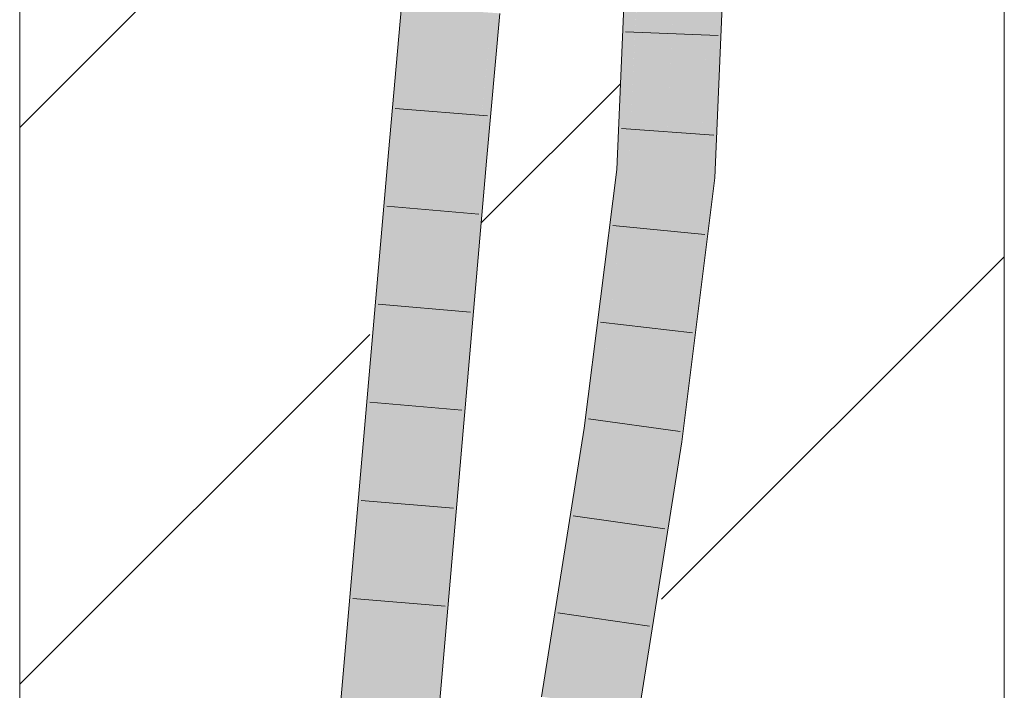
# Model space of a CAD drawing. Extents: x -620 to 300, y 62 to 1107.
# Tile 258 of 288: x 187.74 to 190.24, y 925.82 to 927.52. Entities that reach past the tile are written whole.
import ezdxf
from ezdxf.lldxf.tags import DXFTag

# ---------------------------------------------------------------- set-up
doc = ezdxf.new("R2010")
doc.units = 0
doc.layers.get('0').update_dxf_attribs({"lineweight": 35})
doc.layers.add('E_Detail_Linie_Text_Bem', color=7, linetype='Continuous', lineweight=13)
for name, color, linetype, lineweight, true_color in [('E_Detail_Wandschraffur', 7, 'Continuous', 5, 0xc0c0c0), ('E_Leerrohr 25-A06G9G0X8I', 7, 'Continuous', 9, 0xff8000), ('E_Leerrohr 25-Shading', 7, 'Continuous', 9, 0xff8000)]:
    doc.layers.add(name, color=color, linetype=linetype, lineweight=lineweight, true_color=true_color)
tags = doc.linetypes.add('fein_strichliert', pattern=[4, 1, -2, 1]).pattern_tags.tags
tags[8:9] = [DXFTag(74, 4), DXFTag(75, 0), DXFTag(340, '0'), DXFTag(46, 0.0), DXFTag(50, 0.0), DXFTag(44, 0.0), DXFTag(45, 0.0)]
tags[6:7] = [DXFTag(74, 4), DXFTag(75, 0), DXFTag(340, '0'), DXFTag(46, 0.0), DXFTag(50, 0.0), DXFTag(44, 0.0), DXFTag(45, 0.0)]
tags[4:5] = [DXFTag(74, 4), DXFTag(75, 0), DXFTag(340, '0'), DXFTag(46, 0.0), DXFTag(50, 0.0), DXFTag(44, 0.0), DXFTag(45, 0.0)]

# ---------------------------------------------------------------- blocks, each defined once
blk = doc.blocks.new('Shading-A06G9FMN8I', base_point=(255.3952, 758.4784))
at = {"layer": 'E_Leerrohr 25-Shading', "color": 43, "true_color": 0xd7ab7f}
for points in [[(189.2708, 927.1407), (189.285, 927.7256), (189.2602, 927.1417)], [(189.2708, 927.1407), (189.3133, 927.7426), (189.285, 927.7256), (189.2874, 927.7429)], [(189.3197, 927.7426), (189.3133, 927.7426), (189.2891, 927.1392), (189.2708, 927.1407)], [(189.3105, 927.5598), (189.2891, 927.1392), (189.3224, 927.7421), (189.2966, 927.1385)], [(189.5138, 927.2273), (189.4992, 927.741), (189.4925, 927.1217), (189.4896, 927.5163)], [(189.4992, 927.741), (189.5138, 927.2273), (189.5009, 927.741)], [(189.5138, 927.2273), (189.5358, 927.7407), (189.5009, 927.741)], [(188.682, 927.1842), (188.7014, 927.2144), (188.7136, 927.5559), (188.7148, 927.413)], [(188.682, 927.1842), (188.7136, 927.5559), (188.6958, 927.3575)], [(188.7244, 927.5552), (188.7136, 927.5559), (188.7148, 927.413)], [(188.7163, 927.2377), (188.7426, 927.5538), (188.7148, 927.413), (188.7244, 927.5552)], [(188.7501, 927.5533), (188.7426, 927.5538), (188.7168, 927.1812), (188.7163, 927.2377)], [(188.9294, 927.5405), (188.9264, 927.5407), (188.907, 927.1647), (188.8929, 927.1659)], [(188.9294, 927.5405), (188.907, 927.1647), (188.9194, 927.2972)], [(188.907, 927.1647), (188.9294, 927.1627), (188.9422, 927.5396), (188.963, 927.5381)], [(188.9422, 927.5396), (188.9294, 927.5405), (188.9194, 927.2972)], [(189.4896, 927.5163), (189.4728, 927.1234), (189.4925, 927.1217)], [(188.7014, 927.2144), (188.7163, 927.2377), (188.7148, 927.413)], [(188.6958, 927.3575), (188.6803, 927.1843), (188.682, 927.1842)], [(188.7117, 927.1816), (188.7163, 927.2377), (188.6992, 927.1827), (188.7014, 927.2144)], [(188.7168, 927.1812), (188.7163, 927.2377), (188.7117, 927.1816)], [(189.5138, 927.2273), (189.4925, 927.1217), (189.5092, 927.1203)], [(188.7014, 927.2144), (188.682, 927.1842), (188.6992, 927.1827)], [(188.6803, 927.1843), (188.3718, 923.6162), (188.682, 927.1842), (188.4056, 923.6136)], [(188.682, 927.1842), (188.4056, 923.6136), (188.6415, 926.3105), (188.4083, 923.6134)], [(188.6992, 927.1827), (188.682, 927.1842), (188.6415, 926.3105)], [(188.7117, 927.1816), (188.6992, 927.1827), (188.6415, 926.3105)], [(188.6415, 926.3105), (188.7168, 927.1812), (188.7117, 927.1816)], [(188.8794, 926.8594), (188.8929, 927.1659), (188.5845, 923.5997)], [(188.9294, 927.1627), (188.907, 927.1647), (188.8545, 926.2963), (188.8794, 926.8594)], [(188.907, 927.1647), (188.8929, 927.1659), (188.8794, 926.8594)], [(189.2708, 927.1407), (189.2602, 927.1417), (189.197, 926.4815), (189.1777, 926.4843)], [(189.2891, 927.1392), (189.2708, 927.1407), (189.209, 926.4799), (189.197, 926.4815)], [(189.2453, 926.7786), (189.209, 926.4799), (189.2966, 927.1382), (189.2139, 926.4791)], [(189.2891, 927.1392), (189.2453, 926.7786), (189.2966, 927.1385), (189.2966, 927.1382)], [(189.4728, 927.1234), (189.3889, 926.4542), (189.4728, 927.1234), (189.3913, 926.4539)], [(189.4754, 926.8502), (189.4728, 927.1234), (189.4172, 926.4502), (189.4689, 927.0918)], [(189.4728, 927.1234), (189.4754, 926.8502), (189.4925, 927.1217)], [(189.4754, 926.8502), (189.5092, 927.1203), (189.4925, 927.1217)], [(189.4689, 927.0918), (189.3913, 926.4539), (189.4172, 926.4502)], [(188.8545, 926.2963), (188.8794, 926.8594), (188.5984, 923.5986), (188.5845, 923.5997)], [(189.4754, 926.8502), (189.4172, 926.4502), (189.4252, 926.4491)], [(189.1777, 926.4843), (189.0694, 925.802), (189.1235, 925.9092), (189.1056, 925.7968)], [(189.197, 926.4815), (189.1777, 926.4843), (189.1235, 925.9092)], [(189.209, 926.4799), (189.197, 926.4815), (189.1235, 925.9092)], [(189.1235, 925.9092), (189.2139, 926.4791), (189.209, 926.4799)], [(189.3857, 926.4196), (189.3889, 926.4542), (189.2806, 925.7715)], [(189.3351, 925.8817), (189.3913, 926.4539), (189.3857, 926.4196)], [(189.3351, 925.8817), (189.3991, 926.2849), (189.3913, 926.4539), (189.4172, 926.4502)], [(189.3913, 926.4539), (189.3889, 926.4542), (189.3857, 926.4196)], [(189.3991, 926.2849), (189.4252, 926.4491), (189.4172, 926.4502)], [(189.3351, 925.8817), (189.3857, 926.4196), (189.3154, 925.7665), (189.2806, 925.7715)], [(188.8545, 926.2963), (188.6776, 924.4323), (188.621, 923.5969), (188.604, 923.5982)], [(189.3154, 925.7665), (189.3168, 925.7662), (189.3351, 925.8817)]]:
    blk.add_solid(points, dxfattribs=at)
at = {"layer": 'E_Leerrohr 25-Shading', "color": 31, "true_color": 0xfabd7f}
for points in [[(189.3224, 927.7426), (189.2966, 927.1385), (189.4038, 927.5786), (189.3228, 927.1363)], [(189.3847, 927.131), (189.4728, 927.1234), (189.4108, 927.7418), (189.4992, 927.741)], [(189.3228, 927.1363), (189.3847, 927.131), (189.4038, 927.5786)], [(188.7501, 927.5533), (188.7168, 927.1812), (188.8002, 927.5497), (188.7709, 927.1765)], [(188.7709, 927.1765), (188.8049, 927.1735), (188.8002, 927.5497), (188.8383, 927.547)], [(188.8049, 927.1735), (188.8929, 927.1659), (188.8383, 927.547), (188.9264, 927.5407)], [(188.7168, 927.1812), (188.6415, 926.3105), (188.4964, 923.6066), (188.4628, 923.6092)], [(188.7709, 927.1765), (188.7168, 927.1812), (188.4964, 923.6066)], [(188.8049, 927.1735), (188.7709, 927.1765), (188.4964, 923.6066)], [(188.4964, 923.6066), (188.5845, 923.5997), (188.8049, 927.1735), (188.8929, 927.1659)], [(189.3228, 927.1363), (189.2966, 927.1385), (189.2139, 926.4791)], [(189.3846, 927.131), (189.3228, 927.1363), (189.2959, 926.4675), (189.2139, 926.4791)], [(189.2959, 926.4675), (189.3014, 926.4667), (189.3846, 927.131), (189.3847, 927.131)], [(189.3014, 926.4667), (189.3889, 926.4542), (189.3847, 927.131), (189.4728, 927.1234)], [(189.2139, 926.4791), (189.1235, 925.9092), (189.1931, 925.7841), (189.1089, 925.7963)], [(189.2959, 926.4675), (189.2139, 926.4791), (189.1931, 925.7841)], [(189.3014, 926.4667), (189.2959, 926.4675), (189.1931, 925.7841)], [(189.1931, 925.7841), (189.2806, 925.7715), (189.3014, 926.4667), (189.3889, 926.4542)], [(188.6415, 926.3105), (188.4083, 923.6134), (188.4628, 923.6092)], [(189.1235, 925.9092), (189.1056, 925.7968), (189.1089, 925.7963)]]:
    blk.add_solid(points, dxfattribs=at)
blk = doc.blocks.new('Referenz-A06G9G138I')
at = {"layer": 'E_Detail_Linie_Text_Bem', "linetype": 'Continuous', "ltscale": 0.13}
for p, q in [((187.7442, 918.166), (187.7442, 929.966)), ((190.2442, 929.966), (190.2442, 889.966))]:
    blk.add_line(p, q, dxfattribs=at)
at = {"layer": 'E_Detail_Wandschraffur', "linetype": 'ByBlock', "ltscale": 0.13}
for p, q in [((187.7442, 927.2481), (188.714, 928.2178)), ((189.3741, 926.0495), (190.2442, 926.9196))]:
    blk.add_line(p, q, dxfattribs=at)
at = {"layer": 'E_Detail_Wandschraffur', "linetype": 'fein_strichliert', "ltscale": 0.13}
for p, q in [((188.9158, 927.0055), (189.2694, 927.3591)), ((187.7442, 925.8338), (188.6329, 926.7225))]:
    blk.add_line(p, q, dxfattribs=at)
at = {"layer": 'E_Leerrohr 25-A06G9G0X8I', "linetype": 'Continuous', "ltscale": 0.13}
for p, q in [((189.2602, 927.1416), (189.2858, 927.7428)), ((189.5092, 927.1203), (189.5358, 927.7407)), ((188.6803, 927.1843), (188.7136, 927.5559)), ((188.9294, 927.1627), (188.963, 927.5381)), ((189.5173, 927.4818), (189.2825, 927.4913)), ((188.9321, 927.2775), (188.6979, 927.2967)), ((189.5064, 927.2283), (189.272, 927.2453)), ((188.3718, 923.6162), (188.6803, 927.1843)), ((188.621, 923.5969), (188.9294, 927.1627)), ((189.1777, 926.4843), (189.2602, 927.1416)), ((189.4252, 926.4491), (189.5092, 927.1203)), ((188.9102, 927.028), (188.6761, 927.0482)), ((189.4837, 926.9765), (189.2498, 926.9994)), ((188.8887, 926.779), (188.6546, 926.799)), ((189.4524, 926.7261), (189.219, 926.7538)), ((188.8672, 926.53), (188.633, 926.5499)), ((189.421, 926.4756), (189.1882, 926.5082)), ((189.0694, 925.802), (189.1777, 926.4843)), ((189.3168, 925.7663), (189.4252, 926.4491)), ((188.8456, 926.281), (188.6115, 926.3007)), ((189.3825, 926.2282), (189.1499, 926.2615)), ((188.8241, 926.032), (188.5899, 926.0516)), ((189.3433, 925.9812), (189.1107, 926.0147))]:
    blk.add_line(p, q, dxfattribs=at)

msp = doc.modelspace()

# ---------------------------------------------------------------- block references
at = {"color": 8, "lineweight": 25, "ltscale": 0.25, "true_color": 0x808080}
msp.add_blockref('Referenz-A06G9G138I', (0, 0), dxfattribs=at)
msp.add_blockref('Shading-A06G9FMN8I', (255.3952, 758.4784))

doc.saveas('drawing.dxf')
